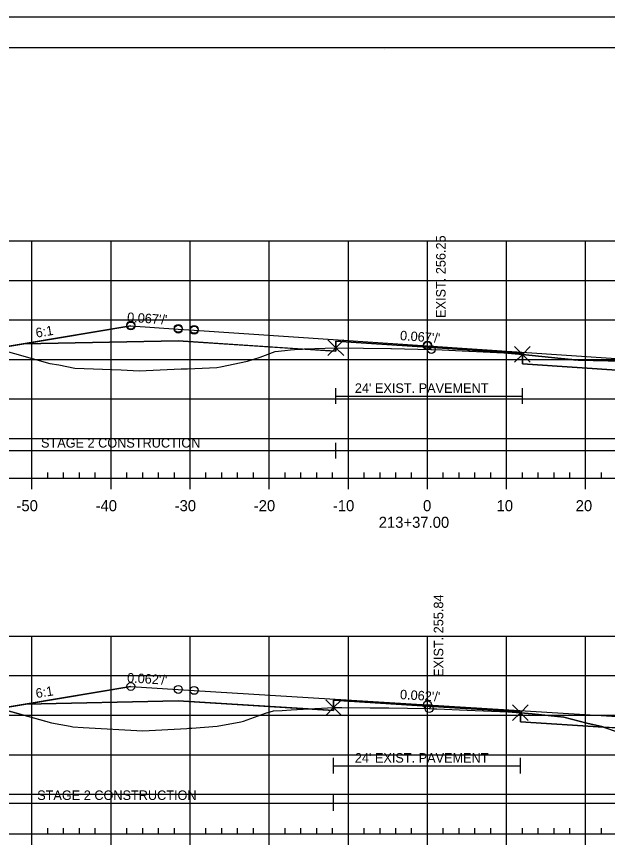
# Model space of a CAD drawing. Extents: x 1365647 to 1367999, y 387113 to 400173.
# Drawn here: x 1365842.2 to 1365916.8, y 390680.7 to 390786.1 of the extents above; entities that cross this region are included whole.
import ezdxf

# ---------------------------------------------------------------- set-up
doc = ezdxf.new("R2010")
doc.units = 0
for name, color, linetype in [('R_Alt Surface', 7, 'Continuous'), ('R_Axis', 7, 'Continuous'), ('R_Axis Annot', 7, 'Continuous'), ('R_Border', 7, 'Continuous'), ('R_Contours', 7, 'Continuous'), ('R_Exist Surface', 7, 'Continuous'), ('R_Fin Surface', 7, 'Continuous'), ('R_Fin Surface Annot', 7, 'Continuous'), ('R_Grid', 7, 'Continuous'), ('R_No Plot', 7, 'Continuous'), ('R_Proposed Const Limits', 7, 'Continuous'), ('R_Water', 7, 'Continuous'), ('R_Xsect Elev', 7, 'Continuous')]:
    doc.layers.add(name, color=color, linetype=linetype)

msp = doc.modelspace()

# ---------------------------------------------------------------- linework, layer by layer
at = {"layer": 'R_Alt Surface'}
for points in [[(1365843.06, 390744.76), (1365862.59, 390745.15), (1365882.51, 390743.82), (1365882.51, 390745.1), (1365894.09, 390744.33), (1365906.09, 390743.52), (1365906.09, 390742.23), (1365925.59, 390740.91), (1365946.32, 390739.52)], [(1365843.3, 390699.2), (1365862.59, 390699.59), (1365882.23, 390698.38), (1365882.23, 390699.67), (1365894.09, 390698.94), (1365905.84, 390698.22), (1365905.84, 390696.93), (1365925.59, 390695.71), (1365945.5, 390694.48)]]:
    msp.add_lwpolyline(points, dxfattribs=at)
at = {"layer": 'R_Axis'}
for p, q in [((1365846.09, 390727.79), (1365846.09, 390728.49)), ((1365848.09, 390727.79), (1365848.09, 390728.49)), ((1365850.09, 390727.79), (1365850.09, 390728.49)), ((1365852.09, 390727.79), (1365852.09, 390728.49)), ((1365856.09, 390727.79), (1365856.09, 390728.49)), ((1365858.09, 390727.79), (1365858.09, 390728.49)), ((1365860.09, 390727.79), (1365860.09, 390728.49)), ((1365862.09, 390727.79), (1365862.09, 390728.49)), ((1365866.09, 390727.79), (1365866.09, 390728.49)), ((1365868.09, 390727.79), (1365868.09, 390728.49)), ((1365870.09, 390727.79), (1365870.09, 390728.49)), ((1365872.09, 390727.79), (1365872.09, 390728.49)), ((1365876.09, 390727.79), (1365876.09, 390728.49)), ((1365878.09, 390727.79), (1365878.09, 390728.49)), ((1365880.09, 390727.79), (1365880.09, 390728.49)), ((1365882.09, 390727.79), (1365882.09, 390728.49)), ((1365886.09, 390727.79), (1365886.09, 390728.49)), ((1365888.09, 390727.79), (1365888.09, 390728.49)), ((1365890.09, 390727.79), (1365890.09, 390728.49)), ((1365892.09, 390727.79), (1365892.09, 390728.49)), ((1365896.09, 390727.79), (1365896.09, 390728.49)), ((1365898.09, 390727.79), (1365898.09, 390728.49)), ((1365900.09, 390727.79), (1365900.09, 390728.49)), ((1365902.09, 390727.79), (1365902.09, 390728.49)), ((1365906.09, 390727.79), (1365906.09, 390728.49)), ((1365908.09, 390727.79), (1365908.09, 390728.49)), ((1365910.09, 390727.79), (1365910.09, 390728.49)), ((1365912.09, 390727.79), (1365912.09, 390728.49)), ((1365916.09, 390727.79), (1365916.09, 390728.49)), ((1365749.09, 390727.79), (1366039.09, 390727.79)), ((1365844.09, 390726.39), (1365844.09, 390727.79)), ((1365854.09, 390726.39), (1365854.09, 390727.79)), ((1365864.09, 390726.39), (1365864.09, 390727.79)), ((1365874.09, 390726.39), (1365874.09, 390727.79)), ((1365884.09, 390726.39), (1365884.09, 390727.79)), ((1365894.09, 390726.39), (1365894.09, 390727.79)), ((1365904.09, 390726.39), (1365904.09, 390727.79)), ((1365914.09, 390726.39), (1365914.09, 390727.79)), ((1365749.09, 390682.79), (1366039.09, 390682.79)), ((1365844.09, 390681.39), (1365844.09, 390682.79)), ((1365846.09, 390682.79), (1365846.09, 390683.49)), ((1365848.09, 390682.79), (1365848.09, 390683.49)), ((1365850.09, 390682.79), (1365850.09, 390683.49)), ((1365852.09, 390682.79), (1365852.09, 390683.49)), ((1365854.09, 390681.39), (1365854.09, 390682.79)), ((1365856.09, 390682.79), (1365856.09, 390683.49)), ((1365858.09, 390682.79), (1365858.09, 390683.49)), ((1365860.09, 390682.79), (1365860.09, 390683.49)), ((1365862.09, 390682.79), (1365862.09, 390683.49)), ((1365864.09, 390681.39), (1365864.09, 390682.79)), ((1365866.09, 390682.79), (1365866.09, 390683.49)), ((1365868.09, 390682.79), (1365868.09, 390683.49)), ((1365870.09, 390682.79), (1365870.09, 390683.49)), ((1365872.09, 390682.79), (1365872.09, 390683.49)), ((1365874.09, 390681.39), (1365874.09, 390682.79)), ((1365876.09, 390682.79), (1365876.09, 390683.49)), ((1365878.09, 390682.79), (1365878.09, 390683.49)), ((1365880.09, 390682.79), (1365880.09, 390683.49)), ((1365882.09, 390682.79), (1365882.09, 390683.49)), ((1365884.09, 390681.39), (1365884.09, 390682.79)), ((1365886.09, 390682.79), (1365886.09, 390683.49)), ((1365888.09, 390682.79), (1365888.09, 390683.49)), ((1365890.09, 390682.79), (1365890.09, 390683.49)), ((1365892.09, 390682.79), (1365892.09, 390683.49)), ((1365894.09, 390681.39), (1365894.09, 390682.79)), ((1365896.09, 390682.79), (1365896.09, 390683.49)), ((1365898.09, 390682.79), (1365898.09, 390683.49)), ((1365900.09, 390682.79), (1365900.09, 390683.49)), ((1365902.09, 390682.79), (1365902.09, 390683.49)), ((1365904.09, 390681.39), (1365904.09, 390682.79)), ((1365906.09, 390682.79), (1365906.09, 390683.49)), ((1365908.09, 390682.79), (1365908.09, 390683.49)), ((1365910.09, 390682.79), (1365910.09, 390683.49)), ((1365912.09, 390682.79), (1365912.09, 390683.49)), ((1365914.09, 390681.39), (1365914.09, 390682.79)), ((1365916.09, 390682.79), (1365916.09, 390683.49))]:
    msp.add_line(p, q, dxfattribs=at)
at = {"layer": 'R_Border'}
for p, q in [((1365736.09, 390782.25), (1366052.27, 390782.25)), ((1365888.61, 390781.99), (1365888.61, 390781.99)), ((1365888.61, 390781.99), (1365888.61, 390781.99))]:
    msp.add_line(p, q, dxfattribs=at)
at = {"layer": 'R_Contours'}
for p, q in [((1365906.09, 390743.43), (1365906.09, 390742.23)), ((1365905.84, 390698.1), (1365905.84, 390696.93)), ((1365905.84, 390696.93), (1365916.35, 390696.28))]:
    msp.add_line(p, q, dxfattribs=at)
for points in [[(1365839.59, 390744.19), (1365846.36, 390742.27), (1365847.5, 390742.12), (1365849.52, 390741.7), (1365855.37, 390741.48), (1365857.65, 390741.35), (1365862.95, 390741.58), (1365863.37, 390741.6), (1365863.74, 390741.6), (1365867.47, 390741.75), (1365867.91, 390741.84), (1365871.32, 390742.58), (1365872.96, 390743.09), (1365874.85, 390743.79), (1365876.05, 390743.92), (1365876.79, 390744), (1365877.29, 390744.06), (1365878.29, 390744.1), (1365862.59, 390745.15), (1365843.06, 390744.76)], [(1365882.51, 390744.27), (1365882.51, 390744.27), (1365882.55, 390744.27), (1365889.47, 390744.17), (1365889.56, 390744.17), (1365894.51, 390744.04), (1365894.58, 390744.04), (1365895.94, 390744), (1365895.96, 390744), (1365899.3, 390743.84), (1365899.36, 390743.83), (1365899.41, 390743.83), (1365903.74, 390743.62), (1365903.8, 390743.62), (1365906.09, 390743.43), (1365906.09, 390743.52), (1365894.09, 390744.33), (1365882.51, 390745.1)], [(1365878.29, 390744.1), (1365878.5, 390744.11), (1365882.51, 390744.27), (1365882.51, 390743.82)], [(1365906.09, 390743.43), (1365911, 390742.92), (1365912.34, 390742.78), (1365912.76, 390742.71), (1365912.87, 390742.75), (1365913.13, 390742.68), (1365916.94, 390742.61), (1365927.3, 390742.25), (1365933.44, 390742.53), (1365942.92, 390742.91), (1365948.77, 390743.25), (1365954.62, 390743.7), (1365955.83, 390743.69), (1365962.01, 390743.73), (1365964.78, 390743.54), (1365973.68, 390743.43), (1365975.43, 390743.4), (1365956.87, 390737.21), (1365953.59, 390738.31), (1365946.32, 390739.52), (1365925.59, 390740.91), (1365906.09, 390742.23)], [(1365839.97, 390698.65), (1365846.57, 390696.83), (1365848.91, 390696.39), (1365849.24, 390696.33), (1365850.57, 390696.24), (1365858.12, 390695.8), (1365863.67, 390696.12), (1365863.94, 390696.14), (1365864.32, 390696.15), (1365867.49, 390696.39), (1365870.49, 390696.97), (1365870.83, 390697.04), (1365873.62, 390698.03), (1365874.61, 390698.35), (1365875.72, 390698.37), (1365876.84, 390698.47), (1365879.02, 390698.58), (1365862.59, 390699.59), (1365843.3, 390699.2)], [(1365882.23, 390698.75), (1365882.49, 390698.76), (1365883.25, 390698.77), (1365886.84, 390698.74), (1365889.21, 390698.72), (1365891.57, 390698.68), (1365894.29, 390698.62), (1365894.74, 390698.61), (1365895.29, 390698.6), (1365899.13, 390698.44), (1365902.19, 390698.31), (1365904.25, 390698.2), (1365905.84, 390698.1), (1365905.84, 390698.22), (1365894.09, 390698.94), (1365882.23, 390699.67)], [(1365879.02, 390698.58), (1365880.71, 390698.66), (1365882.23, 390698.75), (1365882.23, 390698.38)], [(1365905.84, 390698.1), (1365907.31, 390697.96), (1365911.35, 390697.53), (1365914.22, 390696.76), (1365916.29, 390696.3), (1365916.35, 390696.28), (1365905.84, 390696.93)], [(1365916.35, 390696.28), (1365918.09, 390695.7), (1365919.59, 390695.21), (1365924.17, 390695.11), (1365927.67, 390694.99), (1365932.3, 390695.16), (1365933.57, 390695.22), (1365925.59, 390695.71)]]:
    msp.add_lwpolyline(points, close=True, dxfattribs=at)
for points in [[(1365927.37, 390742.26), (1365927.3, 390742.25), (1365916.94, 390742.61), (1365913.13, 390742.68), (1365912.87, 390742.75), (1365912.76, 390742.71), (1365912.34, 390742.78), (1365911, 390742.92), (1365906.09, 390743.43)], [(1365906.09, 390742.23), (1365925.59, 390740.91), (1365946.32, 390739.52)], [(1365916.35, 390696.28), (1365916.29, 390696.3), (1365914.22, 390696.76), (1365911.35, 390697.53), (1365907.31, 390697.96), (1365905.84, 390698.1)]]:
    msp.add_lwpolyline(points, dxfattribs=at)
at = {"layer": 'R_Exist Surface'}
for points in [[(1365837.08, 390744.9), (1365846.36, 390742.27), (1365847.5, 390742.12), (1365849.52, 390741.7), (1365855.37, 390741.48), (1365857.65, 390741.35), (1365862.95, 390741.58), (1365863.37, 390741.6), (1365863.74, 390741.6), (1365867.47, 390741.75), (1365867.91, 390741.84), (1365871.32, 390742.58), (1365872.96, 390743.09), (1365874.85, 390743.79), (1365876.05, 390743.92), (1365876.79, 390744), (1365877.29, 390744.06), (1365878.5, 390744.11), (1365882.51, 390744.27), (1365882.51, 390744.27), (1365882.55, 390744.27), (1365889.47, 390744.17), (1365889.56, 390744.17), (1365894.51, 390744.04), (1365894.58, 390744.04), (1365895.94, 390744), (1365895.96, 390744), (1365899.3, 390743.84), (1365899.36, 390743.83), (1365899.41, 390743.83), (1365903.74, 390743.62), (1365903.8, 390743.62), (1365906.09, 390743.43), (1365911, 390742.92), (1365912.34, 390742.78), (1365912.76, 390742.71), (1365912.87, 390742.75), (1365913.13, 390742.68), (1365916.94, 390742.61)], [(1365839.93, 390698.66), (1365846.57, 390696.83), (1365848.91, 390696.39), (1365849.24, 390696.33), (1365850.57, 390696.24), (1365858.12, 390695.8), (1365863.67, 390696.12), (1365863.94, 390696.14), (1365864.32, 390696.15), (1365867.49, 390696.39), (1365870.49, 390696.97), (1365870.83, 390697.04), (1365873.62, 390698.03), (1365874.61, 390698.35), (1365875.72, 390698.37), (1365876.84, 390698.47), (1365880.71, 390698.66), (1365882.23, 390698.75), (1365882.49, 390698.76), (1365883.25, 390698.77), (1365886.84, 390698.74), (1365889.21, 390698.72), (1365891.57, 390698.68), (1365894.29, 390698.62), (1365894.74, 390698.61), (1365895.29, 390698.6), (1365899.13, 390698.44), (1365902.19, 390698.31), (1365904.25, 390698.2), (1365905.84, 390698.1), (1365907.31, 390697.96), (1365911.35, 390697.53), (1365914.22, 390696.76), (1365916.29, 390696.3), (1365918.09, 390695.7)]]:
    msp.add_lwpolyline(points, dxfattribs=at)
at = {"layer": 'R_Fin Surface'}
for points in [[(1365828.73, 390745.31), (1365834.59, 390743.35), (1365843.06, 390744.76), (1365856.59, 390747.02), (1365862.59, 390746.62), (1365864.59, 390746.48), (1365894.09, 390744.5), (1365923.59, 390742.51), (1365925.59, 390742.38), (1365931.59, 390741.97), (1365946.32, 390739.52), (1365953.59, 390738.31), (1365956.87, 390737.21), (1365975.43, 390743.4)], [(1365856.59, 390747.02), (1365862.59, 390746.62), (1365864.59, 390746.48), (1365894.09, 390744.5), (1365923.59, 390742.51), (1365925.59, 390742.38), (1365931.59, 390741.97)], [(1365828.3, 390699.85), (1365834.59, 390697.75), (1365843.3, 390699.2), (1365856.59, 390701.42), (1365862.59, 390701.05), (1365864.59, 390700.93), (1365894.09, 390699.11), (1365923.59, 390697.29), (1365925.59, 390697.17), (1365931.59, 390696.8), (1365945.5, 390694.48), (1365953.59, 390693.14), (1365956.78, 390692.07), (1365972.88, 390697.44)], [(1365856.59, 390701.42), (1365862.59, 390701.05), (1365864.59, 390700.93), (1365894.09, 390699.11), (1365923.59, 390697.29), (1365925.59, 390697.17), (1365931.59, 390696.8)]]:
    msp.add_lwpolyline(points, dxfattribs=at)
at = {"layer": 'R_Grid'}
for p, q in [((1365749.09, 390757.79), (1366039.09, 390757.79)), ((1365844.09, 390727.79), (1365844.09, 390757.79)), ((1365854.09, 390727.79), (1365854.09, 390757.79)), ((1365864.09, 390727.79), (1365864.09, 390757.79)), ((1365874.09, 390727.79), (1365874.09, 390757.79)), ((1365884.09, 390727.79), (1365884.09, 390757.79)), ((1365894.09, 390727.79), (1365894.09, 390757.79)), ((1365904.09, 390727.79), (1365904.09, 390757.79)), ((1365914.09, 390727.79), (1365914.09, 390757.79)), ((1365749.09, 390752.79), (1366039.09, 390752.79)), ((1365749.09, 390747.79), (1366039.09, 390747.79)), ((1365749.09, 390742.79), (1366039.09, 390742.79)), ((1365749.09, 390737.79), (1366039.09, 390737.79)), ((1365749.09, 390732.79), (1366039.09, 390732.79)), ((1365749.09, 390727.79), (1366039.09, 390727.79)), ((1365749.09, 390707.79), (1366039.09, 390707.79)), ((1365844.09, 390682.79), (1365844.09, 390707.79)), ((1365854.09, 390682.79), (1365854.09, 390707.79)), ((1365864.09, 390682.79), (1365864.09, 390707.79)), ((1365874.09, 390682.79), (1365874.09, 390707.79)), ((1365884.09, 390682.79), (1365884.09, 390707.79)), ((1365894.09, 390682.79), (1365894.09, 390707.79)), ((1365904.09, 390682.79), (1365904.09, 390707.79)), ((1365914.09, 390682.79), (1365914.09, 390707.79)), ((1365749.09, 390702.79), (1366039.09, 390702.79)), ((1365749.09, 390697.79), (1366039.09, 390697.79)), ((1365749.09, 390692.79), (1366039.09, 390692.79)), ((1365749.09, 390687.79), (1366039.09, 390687.79)), ((1365749.09, 390682.79), (1366039.09, 390682.79))]:
    msp.add_line(p, q, dxfattribs=at)
at = {"layer": 'R_No Plot'}
msp.add_line((1365723.69, 390786.14), (1366057.03, 390786.14), dxfattribs=at)
msp.add_lwpolyline([(1365723.69, 390786.14), (1366057.03, 390786.14), (1366057.03, 390572.8), (1365723.69, 390572.8)], close=True, dxfattribs=at)
for points in [[(1365882.51, 390744.27), (1365881.51, 390745.27), (1365882.51, 390744.27), (1365881.51, 390743.27), (1365882.51, 390744.27), (1365883.51, 390743.27), (1365882.51, 390744.27), (1365883.51, 390745.27)], [(1365906.09, 390743.43), (1365905.09, 390744.43), (1365906.09, 390743.43), (1365905.09, 390742.43), (1365906.09, 390743.43), (1365907.09, 390742.43), (1365906.09, 390743.43), (1365907.09, 390744.43)], [(1365882.23, 390698.75), (1365881.23, 390699.75), (1365882.23, 390698.75), (1365881.23, 390697.75), (1365882.23, 390698.75), (1365883.23, 390697.75), (1365882.23, 390698.75), (1365883.23, 390699.75)], [(1365905.84, 390698.1), (1365904.84, 390699.1), (1365905.84, 390698.1), (1365904.84, 390697.1), (1365905.84, 390698.1), (1365906.84, 390697.1), (1365905.84, 390698.1), (1365906.84, 390699.1)]]:
    msp.add_lwpolyline(points, dxfattribs=at)
for centre in [(1365856.59, 390747.13), (1365856.59, 390747.13), (1365856.59, 390747.13), (1365856.59, 390747.02), (1365856.59, 390747.02), (1365862.59, 390746.72), (1365862.59, 390746.72), (1365862.59, 390746.72), (1365862.59, 390746.62), (1365862.59, 390746.62), (1365864.59, 390746.59), (1365864.59, 390746.59), (1365864.59, 390746.59), (1365864.59, 390746.48), (1365864.59, 390746.48), (1365894.09, 390744.6), (1365894.09, 390744.6), (1365894.09, 390744.6), (1365894.09, 390744.5), (1365894.09, 390744.5), (1365894.58, 390744.04), (1365856.59, 390701.42), (1365856.59, 390701.42), (1365856.59, 390701.42), (1365856.59, 390701.42), (1365856.59, 390701.42), (1365862.59, 390701.05), (1365862.59, 390701.05), (1365862.59, 390701.05), (1365862.59, 390701.05), (1365862.59, 390701.05), (1365864.59, 390700.93), (1365864.59, 390700.93), (1365864.59, 390700.93), (1365864.59, 390700.93), (1365864.59, 390700.93), (1365894.09, 390699.11), (1365894.09, 390699.11), (1365894.09, 390699.11), (1365894.09, 390699.11), (1365894.09, 390699.11), (1365894.29, 390698.62)]:
    msp.add_circle(centre, 0.5, dxfattribs=at)
at = {"layer": 'R_Proposed Const Limits'}
for points in [[(1365856.59, 390747.02), (1365834.59, 390743.35), (1365828.73, 390745.31)], [(1365856.59, 390701.42), (1365834.59, 390697.75), (1365828.3, 390699.85)]]:
    msp.add_lwpolyline(points, dxfattribs=at)
at = {"layer": 'R_Water'}
for p, q in [((1365882.51, 390737.16), (1365882.51, 390739.16)), ((1365906.09, 390737.16), (1365906.09, 390739.16)), ((1365882.51, 390738.16), (1365906.09, 390738.16)), ((1365882.51, 390730.25), (1365882.51, 390732.25)), ((1365828.71, 390731.25), (1365882.51, 390731.25)), ((1365882.51, 390731.25), (1365975.45, 390731.25)), ((1365882.23, 390690.4), (1365882.23, 390692.4)), ((1365905.84, 390690.4), (1365905.84, 390692.4)), ((1365882.23, 390691.4), (1365905.84, 390691.4)), ((1365828.3, 390686.68), (1365882.23, 390686.68)), ((1365882.23, 390685.68), (1365882.23, 390687.68)), ((1365882.23, 390686.68), (1365972.89, 390686.68))]:
    msp.add_line(p, q, dxfattribs=at)

# ---------------------------------------------------------------- texts
at = {"layer": 'R_Axis Annot'}
for s, p in [('-50', (1365842.13, 390723.59)), ('-40', (1365852.13, 390723.59)), ('-30', (1365862.13, 390723.59)), ('-20', (1365872.13, 390723.59)), ('-10', (1365882.13, 390723.59)), ('0', (1365893.53, 390723.59)), ('10', (1365902.83, 390723.59)), ('20', (1365912.83, 390723.59)), ('213+37.00', (1365887.93, 390721.49))]:
    msp.add_text(s, height=1.4, dxfattribs=at).set_placement(p)
at = {"layer": 'R_Fin Surface Annot'}
for s, rotation, p in [("0.067'/'", 356.1504, (1365856.09, 390747.55)), ('6:1', 9.4623, (1365844.66, 390745.54)), ("0.067'/'", 356.1504, (1365890.59, 390745.23)), ("0.062'/'", 356.4788, (1365856.09, 390701.95)), ('6:1', 9.4623, (1365844.66, 390699.94)), ("0.062'/'", 356.4788, (1365890.59, 390699.83))]:
    msp.add_text(s, height=1.2, rotation=rotation, dxfattribs=at).set_placement(p)
at = {"layer": 'R_Water'}
for s, p in [("24' EXIST. PAVEMENT", (1365884.91, 390738.56)), ('STAGE 2 CONSTRUCTION', (1365845.23, 390731.64)), ("24' EXIST. PAVEMENT", (1365884.91, 390691.79)), ('STAGE 2 CONSTRUCTION', (1365844.75, 390687.07))]:
    msp.add_text(s, height=1.2, dxfattribs=at).set_placement(p)
at = {"layer": 'R_Xsect Elev'}
for s, p in [('EXIST. 256.25', (1365896.38, 390748.04)), ('EXIST. 255.84', (1365896.09, 390702.62))]:
    msp.add_text(s, height=1.2, rotation=90, dxfattribs=at).set_placement(p)

doc.saveas('drawing.dxf')
